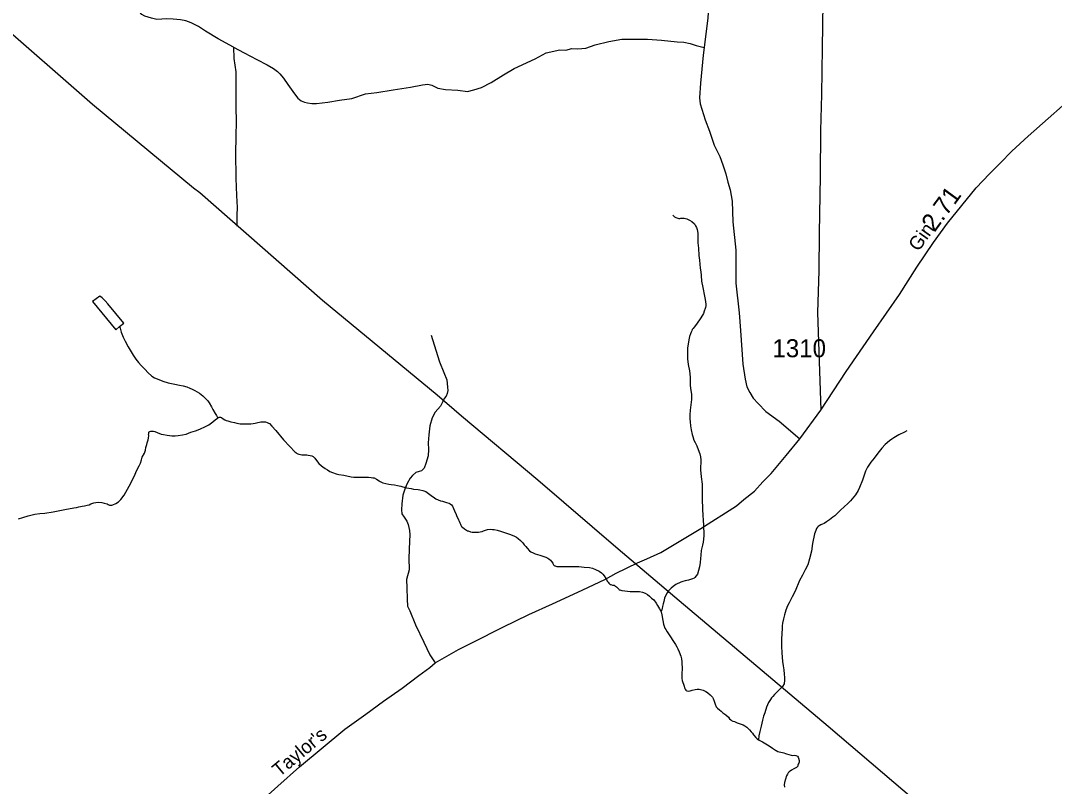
# Model space of a CAD drawing. Extents: x 2220236 to 2384410, y 720751 to 894131.
# Drawn here: x 2286280 to 2293450, y 845532 to 850841 of the extents above; entities that cross this region are included whole.
import ezdxf

# ---------------------------------------------------------------- set-up
doc = ezdxf.new("R2010")
doc.units = 0
for name, color, linetype in [('Exist Hydrographic Creek Single Shore', 7, 'Continuous'), ('Exist Hydrographic Misc Water Feature', 7, 'Continuous'), ('Exist Hydrographic Pond Under 1500 Sq Ft', 7, 'Continuous'), ('Exist Road Non-System Type 51', 7, 'Continuous'), ('Exist Road Secondary Mileage Hundredths English Label', 7, 'Continuous'), ('Exist Road Secondary Type 51 Attributed', 7, 'Continuous'), ('Exist Road Secondary Type 51 Label', 7, 'Continuous'), ('Exist Road Secondary Type 51 Number Label', 7, 'Continuous'), ('Exist Utilities Electrical Transmission Line', 7, 'Continuous')]:
    doc.layers.add(name, color=color, linetype=linetype)

msp = doc.modelspace()

# ---------------------------------------------------------------- linework, layer by layer
at = {"layer": 'Exist Hydrographic Creek Single Shore'}
for points in [[(2286965.4, 848719.8), (2286969.1, 848708.9), (2286977.3, 848680.9), (2286990.4, 848645.5), (2287003.9, 848619), (2287026.1, 848579.2), (2287060.3, 848521.7), (2287078.4, 848492.8), (2287096.9, 848470.1), (2287115.2, 848450), (2287143.5, 848422.6), (2287161.8, 848402.5), (2287189.1, 848376.4), (2287207.9, 848364.5), (2287237.8, 848353.4), (2287266.1, 848341.3), (2287303.6, 848329.7), (2287350.3, 848319.9), (2287381, 848313.3), (2287406.5, 848308.9), (2287431.3, 848301.8), (2287452.1, 848293.8), (2287468.4, 848286.9), (2287488.5, 848277.6), (2287520.5, 848257.3), (2287542.8, 848239.5), (2287577.2, 848205.9), (2287587.1, 848192), (2287603.6, 848164.4), (2287613.6, 848144.5), (2287629.8, 848116.3), (2287638, 848102.3), (2287646.5, 848085.8)], [(2287646.5, 848085.8), (2287650.2, 848089), (2287655.8, 848091.1), (2287660.1, 848092.7), (2287663.1, 848092.6), (2287667, 848091.9), (2287672.2, 848089.2), (2287684.1, 848080.7), (2287696.1, 848073.3), (2287706.2, 848068.8), (2287716.3, 848065.3), (2287738.5, 848059.3), (2287762.3, 848053.8), (2287779.9, 848050.2), (2287802.5, 848046.4), (2287822.5, 848044.4), (2287852.3, 848044.4), (2287876.6, 848044.9), (2287892.4, 848046.9), (2287906.2, 848049.9), (2287924.4, 848055.4), (2287936.2, 848057.4), (2287946.1, 848059.9), (2287954.6, 848060.3), (2287965.8, 848060.1), (2287977.9, 848059.2), (2287990.3, 848055.7), (2287998.4, 848051.2), (2288005.9, 848047.1), (2288022.6, 848030.4), (2288048.8, 847998.7), (2288103.2, 847935.2), (2288147.5, 847887.4), (2288181.9, 847851.6), (2288188, 847845.6), (2288194.1, 847841.5), (2288202.3, 847838.1), (2288208.4, 847835.3), (2288220.5, 847832.8), (2288230, 847831.6), (2288248, 847830.6), (2288264.4, 847830.2), (2288274.5, 847829), (2288288.3, 847826.4), (2288298.7, 847822.9), (2288308.1, 847818.5), (2288314.3, 847814.4), (2288320.4, 847808.4), (2288332.5, 847791.1), (2288348.8, 847771.1), (2288366.8, 847753.3), (2288374.9, 847747.6), (2288393, 847735.7), (2288408.8, 847725.5), (2288425.4, 847715.4), (2288443.2, 847707.4), (2288468, 847698.7), (2288487.2, 847694.4), (2288521.6, 847688.8), (2288571.5, 847678.5), (2288590.8, 847675.8), (2288613.1, 847675.4), (2288639.7, 847675.5), (2288671.5, 847675.8), (2288692.2, 847675.4), (2288711.5, 847674), (2288721.6, 847672.1), (2288731.4, 847670.3), (2288748.6, 847661.7), (2288765.5, 847650.9), (2288773.9, 847644.8), (2288792.4, 847637.2), (2288813.6, 847630.9), (2288833.8, 847627.2), (2288849.5, 847625.2), (2288873.7, 847621.4), (2288893.7, 847617.7), (2288915.9, 847612.4), (2288931.8, 847608.1), (2288955.7, 847602.7), (2288988.3, 847596.1), (2289004, 847593.5), (2289036.1, 847589.5), (2289049.8, 847587.6), (2289070, 847582.3), (2289089.2, 847575.3), (2289100.3, 847570.1), (2289128.4, 847548.2), (2289150.3, 847532), (2289160.4, 847526.3), (2289176, 847518.4), (2289192.6, 847512.5), (2289206.9, 847508.9), (2289226.8, 847502.6), (2289234.6, 847500.8), (2289243.8, 847498.3), (2289252.9, 847494.8)], [(2289252.9, 847494.8), (2289258.7, 847491.4), (2289268.7, 847483), (2289275.1, 847475.3), (2289289.2, 847441.6), (2289300.1, 847415.8), (2289303.6, 847409.1), (2289317.7, 847379.3), (2289320.8, 847371.1), (2289325.8, 847357.8), (2289329.9, 847349.6), (2289334, 847342.3), (2289338.8, 847334), (2289344.2, 847327.9), (2289358.1, 847316.2), (2289364.5, 847312.1), (2289380.4, 847304.2), (2289384.7, 847302.5), (2289400.9, 847296.6), (2289412.4, 847294.7), (2289430.1, 847293.4), (2289443.2, 847294.1), (2289456.7, 847294.5), (2289466.6, 847296.9), (2289481.4, 847299.8), (2289490.6, 847302.9), (2289510.1, 847311.4), (2289518.1, 847313.8), (2289538.4, 847315.7), (2289552.2, 847313.8), (2289564.3, 847311.9), (2289584.2, 847308.2), (2289608, 847301.1), (2289636.7, 847291.7), (2289677.7, 847277.7), (2289704.4, 847267.3), (2289718.7, 847259.5), (2289730.6, 847249.4), (2289747, 847235.3), (2289763.1, 847220.2), (2289773.3, 847207.5), (2289783.3, 847195.8), (2289793.2, 847184.1), (2289809.5, 847165.1), (2289819.5, 847158.3), (2289835.4, 847150.5), (2289847.8, 847144.6), (2289865.7, 847138.4), (2289881.7, 847134.7), (2289901.9, 847128.8), (2289921.7, 847120.8), (2289937, 847113.9), (2289944.1, 847108.9), (2289954.5, 847100.4), (2289962.8, 847091.4), (2289970.4, 847079.8), (2289974.2, 847071.5), (2289976.1, 847067.2), (2289978.6, 847064.8), (2289980.3, 847063.8), (2289984.1, 847061.4), (2289988.4, 847059.7), (2289992.9, 847058.6), (2289998.8, 847056.9), (2290014.5, 847055.9), (2290044.1, 847055.9), (2290106.4, 847057.3), (2290152.3, 847055.3), (2290188.3, 847051.3), (2290226.3, 847048.2), (2290247.5, 847043.5), (2290266.3, 847035.9), (2290292, 847023.9), (2290307.8, 847012.1), (2290318.8, 847002.7), (2290326.7, 846991), (2290339.2, 846972.7), (2290343, 846967.1), (2290349.3, 846955.5), (2290354.1, 846947.8), (2290359.5, 846941.2), (2290366.9, 846934.4), (2290370.1, 846932.1), (2290374.4, 846930.3), (2290385.4, 846927.5), (2290395.6, 846925.6), (2290402.1, 846923.2), (2290406.6, 846920.5), (2290412.7, 846915.4), (2290417.6, 846911.4), (2290421.4, 846906.4), (2290429.1, 846898.1), (2290432.3, 846895.4), (2290435.9, 846893.6), (2290449.6, 846890.1), (2290471.8, 846886.3), (2290507.8, 846882.3)], [(2290507.8, 846882.3), (2290541.9, 846882.6), (2290571.8, 846882.6), (2290593.7, 846878.9), (2290611.6, 846871.3), (2290627.8, 846861.8), (2290641.9, 846849.4), (2290656.1, 846837.6), (2290672.3, 846824.1), (2290688.2, 846802.5), (2290698.4, 846785.9), (2290710.7, 846762.6), (2290720.8, 846746)], [(2290720.8, 846746), (2290722.4, 846741.1), (2290728.2, 846721.9), (2290734.9, 846682.4), (2290739.9, 846656.1), (2290745.8, 846636.3), (2290748.6, 846629.7), (2290754.6, 846619.1), (2290764.4, 846603.1), (2290782.2, 846574.9), (2290808.6, 846536.6), (2290822.9, 846515), (2290831.1, 846499.4), (2290837.4, 846485.2), (2290847.5, 846463.6), (2290859.3, 846435.5), (2290863.8, 846415.7), (2290866.4, 846396), (2290867.9, 846341.9), (2290866.8, 846319.9), (2290865.8, 846303.5), (2290865.9, 846294.3), (2290867.2, 846279.5), (2290869.3, 846265.7), (2290873.2, 846251.5), (2290876.6, 846240), (2290881.6, 846226.1), (2290885.6, 846215.2), (2290889.6, 846205.3), (2290893.4, 846198.6), (2290895.7, 846195.3), (2290899.9, 846193.6), (2290911.4, 846192.7), (2290923.9, 846194.1), (2290937.7, 846197.7), (2290957.8, 846203.9), (2290973.3, 846206.2), (2290985.4, 846206.6), (2291013.8, 846198.8), (2291033.6, 846189.2), (2291044, 846183.4), (2291047.5, 846179), (2291062, 846167.3), (2291078.1, 846149.9), (2291084.4, 846139.9), (2291090.3, 846121.7), (2291096.4, 846101.9), (2291104.6, 846083.7), (2291112.6, 846073.7), (2291126.8, 846061.9), (2291139, 846051.9), (2291150.9, 846041.8), (2291171.3, 846028.2), (2291189.3, 846010.5), (2291197.6, 846000.5), (2291205.7, 845992.1), (2291211.5, 845988.7), (2291219.6, 845984.6), (2291231.7, 845981.1), (2291249.9, 845973.1), (2291271.7, 845965.5), (2291290.5, 845957.5), (2291303.5, 845950.7), (2291317.8, 845941.5), (2291336.1, 845923.8), (2291347.9, 845909.8), (2291356.3, 845899.7), (2291364.2, 845888.1), (2291378.6, 845871.4), (2291388.6, 845862), (2291398, 845854.6)], [(2291398, 845854.6), (2291398.3, 845854.6), (2291424.9, 845840.9), (2291470.9, 845813.7), (2291495.2, 845796.8), (2291515.2, 845783.3), (2291520.4, 845779.9), (2291531.1, 845773.8), (2291540.5, 845770.3), (2291553.3, 845767.7), (2291563.4, 845765.9), (2291574.2, 845763), (2291585.2, 845759.5), (2291591.4, 845757.8), (2291609.4, 845752.5), (2291623.7, 845748.2), (2291635.5, 845746.4), (2291647.6, 845746.8), (2291657.4, 845744.9), (2291667.5, 845740.8), (2291673.6, 845734.7), (2291676.4, 845728.1), (2291679.7, 845711), (2291679.4, 845698.5), (2291678, 845693), (2291674.2, 845684.9), (2291671.8, 845679), (2291670, 845672.5), (2291666.3, 845667), (2291662.3, 845662.8), (2291656.3, 845659), (2291642.4, 845652.7), (2291626.5, 845643.9), (2291616.5, 845637.5), (2291610.8, 845632.7), (2291604.4, 845626.3), (2291598.7, 845615.9), (2291592.8, 845603.6), (2291585.5, 845582.4), (2291579.1, 845557.9), (2291577.1, 845541.6), (2291577.4, 845526.2)]]:
    msp.add_lwpolyline(points, dxfattribs=at)
at = {"layer": 'Exist Hydrographic Misc Water Feature'}
for points in [[(2290803.8, 849493.5), (2290806, 849489.6), (2290810.2, 849485.2), (2290814.4, 849481.8), (2290824.8, 849476.7), (2290831.9, 849474.3), (2290845.9, 849469.7), (2290852.2, 849469.6), (2290858.1, 849470.4), (2290868, 849472.5), (2290874.9, 849472.4), (2290882.1, 849472.2), (2290891.2, 849468.8), (2290900, 849466.3), (2290920.1, 849458.3), (2290936.4, 849449.1), (2290953, 849431.4), (2290962, 849419.1), (2290968.6, 849407.5), (2290972.9, 849393.3), (2290976.7, 849367.9), (2290977.2, 849345), (2290977.6, 849301.3), (2290981.7, 849262.9), (2290984.3, 849213.6), (2290988.5, 849181.4), (2290992.9, 849125.5), (2290997.3, 849099.2), (2290999.4, 849072.9), (2291001.9, 849035.1), (2291012.1, 848991.6), (2291023, 848929.8), (2291025.1, 848919.2), (2291031.4, 848893.5), (2291033.6, 848873.8), (2291033.4, 848863.3), (2291029.6, 848851.9), (2291027.8, 848845.4), (2291021.8, 848827.4), (2291015.9, 848811.2), (2290998.2, 848779.4), (2290966.8, 848736.8), (2290950.7, 848716.4), (2290943.9, 848706.7), (2290938.8, 848699.6), (2290935, 848690.5), (2290930.9, 848681.7), (2290925.4, 848669.4), (2290920.1, 848651.5), (2290915.7, 848628.6), (2290909.8, 848598.5), (2290904.4, 848572.4), (2290904.6, 848536.3), (2290904.8, 848496), (2290911.1, 848456.5), (2290919.4, 848412), (2290924.1, 848368.6), (2290924.3, 848334.2), (2290924.5, 848310.3), (2290928.7, 848276.7), (2290932.1, 848250.4), (2290933.3, 848226.4), (2290932.7, 848215), (2290928, 848176.7), (2290922.9, 848139.7), (2290922.6, 848108.6), (2290922.7, 848080.7), (2290924.9, 848058.7), (2290926.9, 848030.8), (2290931.3, 848004.4), (2290937.8, 847970.5), (2290941.8, 847956.7), (2290950.1, 847932.5), (2290958, 847917), (2290970.3, 847892.8), (2290980.6, 847867.3), (2290990.8, 847836.6), (2290994.9, 847816.8), (2290997.1, 847794.8), (2290995.7, 847726.6), (2291000.2, 847677.3), (2291006.8, 847627.3), (2291007.4, 847577.1), (2291007.6, 847527.3), (2291007.8, 847503.3), (2291010.2, 847477), (2291010.2, 847446.8), (2291012.6, 847417.3), (2291014.9, 847371.3), (2291017.4, 847349), (2291018, 847269.6), (2291014.1, 847225.4), (2291008.5, 847204.8), (2290999.2, 847166.6), (2290997.2, 847134.5), (2290995.4, 847111), (2290993.8, 847084.8)], [(2286886.9, 847485.6), (2286895.7, 847482.1), (2286905.9, 847481.9), (2286912.1, 847481.8), (2286920, 847484.2), (2286940.2, 847492), (2286957.8, 847504.8), (2286973.9, 847520.8), (2286998.1, 847550.5), (2287031.6, 847613.8), (2287066.1, 847681.3), (2287085.7, 847723.5), (2287101.4, 847753.3), (2287111.3, 847772.2), (2287117, 847795.7), (2287123, 847813.6), (2287138.7, 847842.1), (2287144.7, 847862.3), (2287148.3, 847880.3), (2287154, 847902.5), (2287157.9, 847914.5), (2287164.2, 847933.4), (2287166.4, 847946.5), (2287168.1, 847965.2), (2287167.6, 847972.7), (2287167.7, 847974.4), (2287167.8, 847981.6), (2287169.3, 847988.1), (2287171.3, 847990.7), (2287175.2, 847992.2), (2287182.8, 847994.4), (2287189.4, 847994.2), (2287201.2, 847994), (2287209.4, 847993.2), (2287227.2, 847984.6), (2287253.6, 847974.9), (2287271.5, 847970.6), (2287295.4, 847965.8), (2287329.4, 847961.8), (2287351.1, 847961.4), (2287373.4, 847964.2), (2287401.4, 847968.5), (2287427.4, 847974.5), (2287459.2, 847987), (2287492.8, 847997.1), (2287523.2, 848008), (2287563, 848025.8), (2287583.9, 848038.5), (2287612.5, 848058.6), (2287632.2, 848074.6), (2287642.2, 848082.6), (2287646.5, 848085.8)], [(2292426.7, 847996.3), (2292410.8, 847987.5), (2292371, 847968), (2292337.1, 847947.4), (2292323.2, 847939.4), (2292307.2, 847926.7), (2292275.5, 847902.7), (2292253.7, 847876.9), (2292226.4, 847842.1), (2292200.4, 847808.2), (2292177.9, 847779.1), (2292154.5, 847745.2), (2292141.2, 847717.6), (2292120.2, 847655), (2292098.4, 847603), (2292088.5, 847582.5), (2292070.8, 847552.7), (2292035.2, 847510.8), (2292017.5, 847493.8), (2291967.6, 847447.3), (2291926.4, 847407.2), (2291914.1, 847397.6), (2291890.4, 847379.4), (2291868.8, 847365.1), (2291852.5, 847354.6), (2291842.9, 847349.2), (2291834.7, 847346.7), (2291829.4, 847344.6), (2291818.8, 847338.9), (2291811.1, 847332.5), (2291807.1, 847328.6), (2291801, 847320.5), (2291795.5, 847306.6), (2291786.1, 847283.1), (2291773.3, 847216.8), (2291764.6, 847162.2), (2291752.3, 847110), (2291739.7, 847067.6), (2291721.9, 847031.9), (2291704.1, 846996.9), (2291682.6, 846958.9), (2291653.2, 846884.8), (2291631.8, 846846.8), (2291609.9, 846804.7), (2291600, 846784.2), (2291587.8, 846753.3), (2291578, 846721.7), (2291571.2, 846693.9), (2291565.3, 846663.6), (2291563.3, 846645.6), (2291561.5, 846623.6), (2291559.6, 846594.1), (2291558.3, 846549.9), (2291556.7, 846504), (2291559.1, 846458), (2291561.1, 846427.5), (2291565.4, 846397.9), (2291569.7, 846367.6), (2291574, 846339.7), (2291576.7, 846310.1), (2291577.8, 846287.1), (2291578.7, 846268.1), (2291574.9, 846243.5), (2291564.7, 846224.1), (2291553.3, 846212.2), (2291537.6, 846196.1), (2291509.8, 846169.4), (2291497.7, 846154.9), (2291488, 846145.3), (2291480.2, 846135), (2291468.3, 846112.9), (2291454.5, 846080.4), (2291441.2, 846040.7), (2291432.9, 846018.5), (2291425.4, 845990.8), (2291415.7, 845950), (2291406.1, 845912.5), (2291400.2, 845882.4), (2291398, 845854.6)], [(2286265.3, 847386.3), (2286295.3, 847396.2), (2286331, 847408.6), (2286377.1, 847419.1), (2286412.7, 847423.3), (2286446.8, 847425.8), (2286504.8, 847436.1), (2286596.6, 847453.2), (2286636.5, 847461.2), (2286648, 847463.6), (2286666.1, 847465.6), (2286684.2, 847470.1), (2286706.3, 847473.9), (2286722.1, 847475.9), (2286740.2, 847480.4), (2286754.1, 847484.4), (2286767, 847489.7), (2286786.5, 847496.8), (2286800, 847500.5), (2286820, 847501.1), (2286841.9, 847499), (2286858.9, 847496), (2286879.8, 847490), (2286886.9, 847485.6)], [(2290993.8, 847084.8), (2290988, 847054.4), (2290982.8, 847028.2), (2290974.4, 847003.2), (2290966.6, 846990.9), (2290956.6, 846980.6), (2290950.6, 846976.4), (2290939, 846970.1), (2290912.9, 846961.8), (2290888.8, 846955.7), (2290873, 846952.8), (2290858.2, 846947.2), (2290825, 846931.5), (2290805, 846916.5), (2290791.4, 846905.3), (2290783.6, 846897.2), (2290773.6, 846886.6), (2290763.8, 846873.1), (2290753.6, 846853.6), (2290746.6, 846836.4), (2290740.3, 846814.5), (2290736.6, 846796.5), (2290732.6, 846778.6), (2290728.7, 846764.6), (2290726.6, 846756.4), (2290720.8, 846746)]]:
    msp.add_lwpolyline(points, dxfattribs=at)
at = {"layer": 'Exist Hydrographic Pond Under 1500 Sq Ft'}
msp.add_lwpolyline([(2286965.4, 848719.8), (2286994.4, 848742.8), (2286883.7, 848878), (2286865.4, 848898), (2286857.4, 848907.4), (2286845.2, 848919.8), (2286829, 848931.6), (2286777.4, 848893.3), (2286939, 848698.1), (2286965.4, 848719.8)], dxfattribs=at)
at = {"layer": 'Exist Road Non-System Type 51'}
for points in [[(2290722.8, 853462.1), (2290767.6, 853355), (2290810, 853250.3), (2290844.8, 853155.7), (2290867.2, 853098.4), (2290904.6, 853028.6), (2290943.2, 852968.8), (2290995.4, 852851.7), (2291047.7, 852714.7), (2291067.6, 852647.5), (2291067.6, 852555.3), (2291060.2, 852470.6), (2291057.7, 852363.5), (2291051.5, 852221.5), (2291051.5, 852199.1), (2291056.4, 852146.7), (2291087.6, 852053.8), (2291103.9, 852020.1), (2291108.3, 851988), (2291118.7, 851897.6), (2291113.7, 851673.4), (2291078.8, 851359.5), (2291046.5, 850861.3), (2291020.7, 850654.8)], [(2287755.3, 850657), (2287650.7, 850714.3), (2287561.1, 850769.1), (2287513.8, 850801.5), (2287461.5, 850826.4), (2287426.6, 850838.9), (2287389.3, 850846.4), (2287337, 850851.3), (2287294.7, 850853.8), (2287225, 850848.8), (2287187.6, 850858.8), (2287140.3, 850871.3), (2287120.4, 850883.7), (2287103, 850901.2), (2287093, 850918.6), (2287085.6, 850951), (2287075.6, 851013.3), (2287070.6, 851217.5), (2287055.7, 851543.9), (2287050.7, 851738.2)], [(2291845.4, 850965.4), (2291838.5, 850651.6), (2291835.4, 850329.5), (2291827.8, 850079.7), (2291826.7, 849763.8), (2291818.4, 849367.9), (2291817, 849106), (2291807.6, 848818), (2291830.7, 848140.9)], [(2287755.3, 850657), (2287829.9, 850617.2), (2287917.1, 850572.3), (2287989.3, 850535), (2288034.1, 850510.1), (2288061.5, 850487.6), (2288076.4, 850472.7), (2288103.8, 850442.8), (2288133.7, 850397.9), (2288178.5, 850333.2), (2288203.4, 850303.3), (2288225.8, 850285.8), (2288248.2, 850275.9), (2288270.6, 850270.9), (2288300.5, 850265.9), (2288332.8, 850265.9), (2288410, 850275.9), (2288492.2, 850290.8), (2288576.8, 850300.8), (2288671.4, 850333.2), (2288751.1, 850343.1), (2288863.1, 850360.6), (2288985.1, 850380.5), (2289067.3, 850395.5), (2289104.6, 850400.4), (2289132, 850393), (2289174.3, 850373), (2289226.6, 850363.1), (2289311.2, 850358.1), (2289378.5, 850350.6), (2289423.3, 850360.6), (2289475.6, 850378), (2289542.8, 850412.9), (2289629.9, 850465.2), (2289702.1, 850510.1), (2289849, 850577.3), (2289926.2, 850617.2), (2290020.8, 850639.6), (2290060.6, 850637.1), (2290102.9, 850647.1), (2290145.3, 850644.6), (2290200, 850649.6), (2290264.8, 850674.5), (2290359.4, 850696.9), (2290449, 850711.8), (2290546.1, 850711.8), (2290628.2, 850711.8), (2290725.3, 850706.9), (2290834.9, 850694.4), (2290879.7, 850691.9), (2290924.1, 850683.7), (2290965.8, 850669.4), (2291020.7, 850654.8)], [(2287755.3, 850657), (2287759, 850579.8), (2287771.4, 850485.1), (2287771.4, 850365.6), (2287771.4, 850233.5), (2287773.9, 850148.8), (2287771.4, 850034.2), (2287768.9, 849924.6), (2287771.4, 849747.8), (2287776.4, 849628.2), (2287781.4, 849546), (2287778.9, 849491.2), (2287778.9, 849416.4)], [(2291020.7, 850654.8), (2291014.1, 850602.2), (2290996.7, 850407.9), (2290989.2, 850305.8), (2290994.2, 850263.4), (2291004.2, 850228.5), (2291029.1, 850153.8), (2291058.9, 850074.1), (2291091.3, 849976.9), (2291128.6, 849899.7), (2291151, 849842.4), (2291171, 849778.2), (2291185.6, 849722.3), (2291200.8, 849668), (2291215.8, 849588.3), (2291220.8, 849446.3), (2291240.7, 849249.5), (2291240.7, 849020.3), (2291263.1, 848816.1), (2291273, 848691.5), (2291289.3, 848459.3), (2291305.4, 848355.2), (2291317.8, 848302.9), (2291337.8, 848263), (2291360.2, 848223.2), (2291395, 848185.8), (2291449.8, 848131), (2291541.9, 848063.7), (2291683.8, 847941.7)], [(2289128.3, 848659.1), (2289160.6, 848557), (2289185.5, 848474.8), (2289215.4, 848402.5), (2289235.3, 848350.2), (2289240.3, 848300.4), (2289242.8, 848275.5), (2289237.8, 848255.5), (2289230.3, 848238.1), (2289217.9, 848220.7), (2289207.9, 848200.7), (2289193, 848168.4), (2289155.6, 848126), (2289133.2, 848086.1), (2289118.3, 848031.3), (2289110.8, 847969.1), (2289105.9, 847914.3), (2289108.3, 847866.9), (2289105.9, 847824.6), (2289090.9, 847769.8), (2289078.5, 847737.4), (2289061, 847719.9), (2289043.6, 847715), (2289021.2, 847707.5), (2288998.8, 847687.6), (2288981.4, 847667.6), (2288961.5, 847632.8), (2288946.5, 847600.4), (2288931.6, 847550.5), (2288924.1, 847490.8), (2288921.6, 847448.4), (2288924.1, 847421), (2288939.1, 847398.6), (2288959, 847371.2), (2288968.9, 847346.3), (2288976.4, 847306.4), (2288978.9, 847276.5), (2288976.4, 847231.7), (2288971.4, 847114.6), (2288973.9, 847032.4), (2288956.5, 846965.1), (2288959, 846907.8), (2288961.5, 846830.6), (2288964, 846780.8), (2288978.9, 846748.4), (2289018.7, 846651.2), (2289076, 846531.7), (2289118.3, 846444.5), (2289155.6, 846388)]]:
    msp.add_lwpolyline(points, dxfattribs=at)
at = {"layer": 'Exist Road Secondary Type 51 Attributed'}
msp.add_lwpolyline([(2287477.4, 845004.9), (2288064.2, 845534.1), (2288214.7, 845667.4), (2288528.3, 845928.2), (2288674.3, 846032.6), (2288797.2, 846122.3), (2288925.8, 846213.6), (2289042, 846300), (2289118.3, 846356.4), (2289155.6, 846388), (2289316.7, 846479.5), (2289418.1, 846530.4), (2289624.5, 846635.5), (2289805.4, 846723.5), (2289969.7, 846796.5), (2290174.4, 846891.4), (2290335.6, 846968.8), (2290409.6, 847010.8), (2290558.9, 847082.2), (2290623.7, 847108.8), (2290719.9, 847153.6), (2290998.1, 847319), (2291246.5, 847477.2), (2291296, 847519.6), (2291369.4, 847578.4), (2291426.9, 847642.8), (2291486.3, 847701.4), (2291589.1, 847826.2), (2291683.8, 847941.7), (2291830.7, 848140.9), (2292005, 848407.5), (2292196.7, 848684), (2292375.9, 848943.1), (2292495.4, 849132.4), (2292612.4, 849301.8), (2292709.5, 849436.4), (2292907.1, 849682), (2293000.1, 849778.9), (2293075.5, 849852.4), (2293155.2, 849937.1), (2293269.6, 850039.2), (2293646.2, 850372.7)], dxfattribs=at)
at = {"layer": 'Exist Utilities Electrical Transmission Line'}
msp.add_lwpolyline([(2280523.7, 855515.2), (2281255.1, 854906.3), (2282204.1, 854119.6), (2282204.1, 854117.6), (2282887.2, 853544.2), (2283435.3, 853085.5), (2284237.2, 852417.4), (2284916.2, 851850), (2285494.5, 851359.5), (2286092.9, 850859.4), (2286778.4, 850262.1), (2287479.3, 849682.9), (2287523.6, 849649.4), (2288374.3, 848903.7), (2289168.1, 848247.4), (2289337.4, 848101.1), (2289867.4, 847656.2), (2290425.6, 847179.5), (2290848.8, 846819.8), (2291880.6, 845949.8), (2292555.7, 845374.3), (2293095.7, 844911.6), (2293718.6, 844381.8)], dxfattribs=at)

# ---------------------------------------------------------------- texts
at = {"layer": 'Exist Road Secondary Mileage Hundredths English Label'}
msp.add_text('2.71', height=125, rotation=53.82195, dxfattribs=at).set_placement((2292619, 849369.5))
at = {"layer": 'Exist Road Secondary Type 51 Label'}
for s, rotation, p in [('Gin', 54.60326, (2292507.8, 849235)), ("Taylor's", 39.7478, (2288074.5, 845593.4))]:
    msp.add_text(s, height=95, rotation=rotation, dxfattribs=at).set_placement(p)
at = {"layer": 'Exist Road Secondary Type 51 Number Label'}
msp.add_text('1310', height=125, dxfattribs=at).set_placement((2291494.4, 848507.1))

doc.saveas('drawing.dxf')
